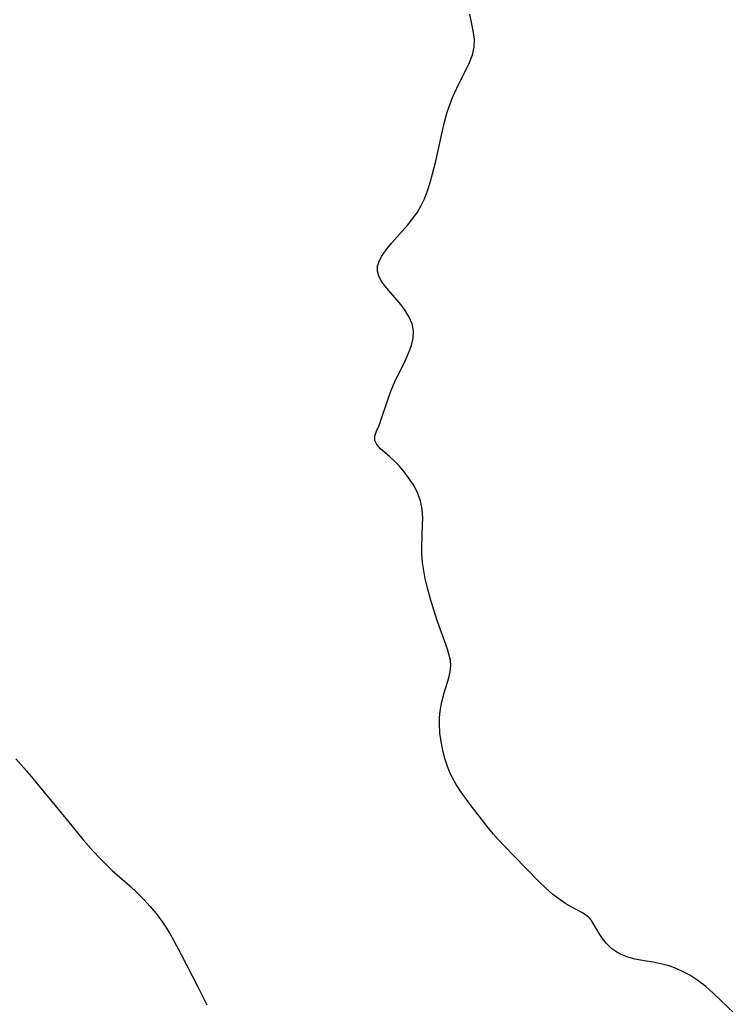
# Model space of a CAD drawing. Header units: metres. Extents: x 1073367 to 1082519, y 1569854 to 1574957.
# Tile 770 of 1056: x 1080612 to 1080740, y 1571843 to 1572019. Entities that reach past the tile are written whole.
import ezdxf

# ---------------------------------------------------------------- set-up
doc = ezdxf.new("R2010")
doc.units = ezdxf.units.M
doc.layers.add('CGG_CurvaNivelLidar_v1', color=253, linetype='Continuous', lineweight=30)

msp = doc.modelspace()

# ---------------------------------------------------------------- linework, layer by layer
at = {"layer": 'CGG_CurvaNivelLidar_v1'}
for p, q in [((1080693.2288, 1572016.6468, 75.5), (1080692.6285, 1572019.6303, 75.5)), ((1080693.4102, 1572015.1924, 75.5), (1080693.2288, 1572016.6468, 75.5)), ((1080693.3802, 1572013.7825, 75.5), (1080693.4102, 1572015.1924, 75.5)), ((1080692.5212, 1572011.0248, 75.5), (1080693.0624, 1572012.3999, 75.5)), ((1080693.0624, 1572012.3999, 75.5), (1080693.3802, 1572013.7825, 75.5)), ((1080690.27, 1572006.4755, 75.5), (1080692.5212, 1572011.0248, 75.5)), ((1080689.5243, 1572004.8074, 75.5), (1080690.27, 1572006.4755, 75.5)), ((1080688.862, 1572003.0481, 75.5), (1080689.5243, 1572004.8074, 75.5)), ((1080688.1002, 1572000.436, 75.5), (1080688.5948, 1572002.2178, 75.5)), ((1080688.5948, 1572002.2178, 75.5), (1080688.862, 1572003.0481, 75.5)), ((1080687.6696, 1571998.6207, 75.5), (1080688.1002, 1572000.436, 75.5)), ((1080686.5438, 1571993.4948, 75.5), (1080687.6696, 1571998.6207, 75.5)), ((1080685.9797, 1571991.2217, 75.5), (1080686.5438, 1571993.4948, 75.5)), ((1080685.556, 1571989.6972, 75.5), (1080685.9797, 1571991.2217, 75.5)), ((1080685.0792, 1571988.2082, 75.5), (1080685.556, 1571989.6972, 75.5)), ((1080684.5238, 1571986.7689, 75.5), (1080685.0792, 1571988.2082, 75.5)), ((1080683.9458, 1571985.5495, 75.5), (1080684.5238, 1571986.7689, 75.5)), ((1080682.4611, 1571983.2357, 75.5), (1080683.2769, 1571984.3931, 75.5)), ((1080683.2769, 1571984.3931, 75.5), (1080683.9458, 1571985.5495, 75.5)), ((1080681.5724, 1571982.1411, 75.5), (1080682.4611, 1571983.2357, 75.5)), ((1080678.728, 1571978.9284, 75.5), (1080681.5724, 1571982.1411, 75.5)), ((1080677.7207, 1571977.7115, 75.5), (1080678.728, 1571978.9284, 75.5)), ((1080676.8914, 1571976.5133, 75.5), (1080677.7207, 1571977.7115, 75.5)), ((1080676.1851, 1571974.7632, 75.5), (1080676.4468, 1571975.6333, 75.5)), ((1080676.4468, 1571975.6333, 75.5), (1080676.8914, 1571976.5133, 75.5)), ((1080676.1467, 1571973.9117, 75.5), (1080676.1851, 1571974.7632, 75.5)), ((1080676.3812, 1571973.0327, 75.5), (1080676.1467, 1571973.9117, 75.5)), ((1080676.8462, 1571972.1677, 75.5), (1080676.3812, 1571973.0327, 75.5)), ((1080677.474, 1571971.2994, 75.5), (1080676.8462, 1571972.1677, 75.5)), ((1080680.3192, 1571967.9289, 75.5), (1080677.474, 1571971.2994, 75.5)), ((1080681.0907, 1571966.8978, 75.5), (1080680.3192, 1571967.9289, 75.5)), ((1080681.8167, 1571965.7217, 75.5), (1080681.0907, 1571966.8978, 75.5)), ((1080682.3478, 1571964.5088, 75.5), (1080681.8167, 1571965.7217, 75.5)), ((1080682.6095, 1571963.2609, 75.5), (1080682.3478, 1571964.5088, 75.5)), ((1080682.5461, 1571961.9769, 75.5), (1080682.6095, 1571963.2609, 75.5)), ((1080682.2188, 1571960.6608, 75.5), (1080682.5461, 1571961.9769, 75.5)), ((1080681.7085, 1571959.3138, 75.5), (1080682.2188, 1571960.6608, 75.5)), ((1080679.2108, 1571954.0725, 75.5), (1080681.13, 1571958.0342, 75.5)), ((1080681.13, 1571958.0342, 75.5), (1080681.7085, 1571959.3138, 75.5)), ((1080678.0599, 1571951.1918, 75.5), (1080678.5509, 1571952.5196, 75.5)), ((1080678.5509, 1571952.5196, 75.5), (1080679.2108, 1571954.0725, 75.5)), ((1080676.8314, 1571947.4827, 75.5), (1080678.0599, 1571951.1918, 75.5)), ((1080676.4445, 1571946.4395, 75.5), (1080676.8314, 1571947.4827, 75.5)), ((1080676.0093, 1571945.4149, 75.5), (1080676.4445, 1571946.4395, 75.5)), ((1080675.6776, 1571943.7432, 75.5), (1080675.7018, 1571944.535, 75.5)), ((1080676.0277, 1571943.0269, 75.5), (1080675.6776, 1571943.7432, 75.5)), ((1080675.7018, 1571944.535, 75.5), (1080676.0093, 1571945.4149, 75.5)), ((1080676.6733, 1571942.3141, 75.5), (1080676.0277, 1571943.0269, 75.5)), ((1080678.3435, 1571940.8688, 75.5), (1080676.6733, 1571942.3141, 75.5)), ((1080679.2054, 1571940.0593, 75.5), (1080678.3435, 1571940.8688, 75.5)), ((1080680.069, 1571939.1547, 75.5), (1080679.2054, 1571940.0593, 75.5)), ((1080680.9141, 1571938.1728, 75.5), (1080680.069, 1571939.1547, 75.5)), ((1080681.7203, 1571937.1281, 75.5), (1080680.9141, 1571938.1728, 75.5)), ((1080682.5864, 1571935.8317, 75.5), (1080681.7203, 1571937.1281, 75.5)), ((1080683.3142, 1571934.4646, 75.5), (1080682.5864, 1571935.8317, 75.5)), ((1080683.8415, 1571933.0221, 75.5), (1080683.3142, 1571934.4646, 75.5)), ((1080684.124, 1571931.496, 75.5), (1080683.8415, 1571933.0221, 75.5)), ((1080684.2178, 1571929.9067, 75.5), (1080684.124, 1571931.496, 75.5)), ((1080684.212, 1571928.7911, 75.5), (1080684.2178, 1571929.9067, 75.5)), ((1080684.0537, 1571924.8983, 75.5), (1080684.212, 1571928.7911, 75.5)), ((1080684.0697, 1571923.5018, 75.5), (1080684.0537, 1571924.8983, 75.5)), ((1080684.1904, 1571922.0621, 75.5), (1080684.0697, 1571923.5018, 75.5)), ((1080684.4028, 1571920.616, 75.5), (1080684.1904, 1571922.0621, 75.5)), ((1080684.6832, 1571919.166, 75.5), (1080684.4028, 1571920.616, 75.5)), ((1080685.0812, 1571917.436, 75.5), (1080684.6832, 1571919.166, 75.5)), ((1080685.7623, 1571914.9213, 75.5), (1080685.0812, 1571917.436, 75.5)), ((1080686.7682, 1571911.7142, 75.5), (1080685.7623, 1571914.9213, 75.5)), ((1080688.6078, 1571906.5829, 75.5), (1080686.7682, 1571911.7142, 75.5)), ((1080688.883, 1571905.7248, 75.5), (1080688.6078, 1571906.5829, 75.5)), ((1080689.1453, 1571904.6646, 75.5), (1080688.883, 1571905.7248, 75.5)), ((1080689.1266, 1571902.583, 75.5), (1080689.2441, 1571903.6375, 75.5)), ((1080689.2441, 1571903.6375, 75.5), (1080689.1453, 1571904.6646, 75.5)), ((1080688.8476, 1571901.5054, 75.5), (1080689.1266, 1571902.583, 75.5)), ((1080688.0151, 1571898.8226, 75.5), (1080688.8476, 1571901.5054, 75.5)), ((1080687.6034, 1571897.2204, 75.5), (1080688.0151, 1571898.8226, 75.5)), ((1080687.3084, 1571895.5477, 75.5), (1080687.6034, 1571897.2204, 75.5)), ((1080687.2113, 1571894.4603, 75.5), (1080687.3084, 1571895.5477, 75.5)), ((1080687.1901, 1571893.3569, 75.5), (1080687.2113, 1571894.4603, 75.5)), ((1080687.2951, 1571891.6692, 75.5), (1080687.1901, 1571893.3569, 75.5)), ((1080687.4943, 1571890.1642, 75.5), (1080687.2951, 1571891.6692, 75.5)), ((1080687.7827, 1571888.6584, 75.5), (1080687.4943, 1571890.1642, 75.5)), ((1080688.1622, 1571887.1643, 75.5), (1080687.7827, 1571888.6584, 75.5)), ((1080611.81, 1571887.0687, 76), (1080612.7639, 1571886.0301, 76)), ((1080612.7639, 1571886.0301, 76), (1080613.6843, 1571884.9549, 76)), ((1080688.6406, 1571885.695, 75.5), (1080688.1622, 1571887.1643, 75.5)), ((1080613.6843, 1571884.9549, 76), (1080620.9834, 1571876.1281, 76)), ((1080689.2322, 1571884.2651, 75.5), (1080688.6406, 1571885.695, 75.5)), ((1080689.4957, 1571883.7254, 75.5), (1080689.2322, 1571884.2651, 75.5)), ((1080690.1804, 1571882.5045, 75.5), (1080689.4957, 1571883.7254, 75.5)), ((1080690.9463, 1571881.318, 75.5), (1080690.1804, 1571882.5045, 75.5)), ((1080692.4672, 1571879.2141, 75.5), (1080690.9463, 1571881.318, 75.5)), ((1080695.6844, 1571875.0358, 75.5), (1080692.4672, 1571879.2141, 75.5)), ((1080620.9834, 1571876.1281, 76), (1080623.7668, 1571872.6865, 76)), ((1080696.8142, 1571873.6632, 75.5), (1080695.6844, 1571875.0358, 75.5)), ((1080697.6897, 1571872.6607, 75.5), (1080696.8142, 1571873.6632, 75.5)), ((1080623.7668, 1571872.6865, 76), (1080625.6009, 1571870.5871, 76)), ((1080698.6411, 1571871.6344, 75.5), (1080697.6897, 1571872.6607, 75.5)), ((1080625.6009, 1571870.5871, 76), (1080626.6872, 1571869.4369, 76)), ((1080702.5932, 1571867.6461, 75.5), (1080698.6411, 1571871.6344, 75.5)), ((1080626.6872, 1571869.4369, 76), (1080627.8052, 1571868.3194, 76)), ((1080627.8052, 1571868.3194, 76), (1080628.9528, 1571867.2351, 76)), ((1080628.9528, 1571867.2351, 76), (1080632.0575, 1571864.4617, 76)), ((1080704.9666, 1571865.2009, 75.5), (1080702.5932, 1571867.6461, 75.5)), ((1080706.1459, 1571864.0453, 75.5), (1080704.9666, 1571865.2009, 75.5)), ((1080632.0575, 1571864.4617, 76), (1080633.3876, 1571863.2283, 76)), ((1080633.3876, 1571863.2283, 76), (1080634.5844, 1571862.0414, 76)), ((1080707.4123, 1571862.9259, 75.5), (1080706.1459, 1571864.0453, 75.5)), ((1080634.5844, 1571862.0414, 76), (1080635.727, 1571860.8083, 76)), ((1080708.6656, 1571861.9743, 75.5), (1080707.4123, 1571862.9259, 75.5)), ((1080709.7267, 1571861.2747, 75.5), (1080708.6656, 1571861.9743, 75.5)), ((1080635.727, 1571860.8083, 76), (1080636.7911, 1571859.5351, 76)), ((1080710.7617, 1571860.6629, 75.5), (1080709.7267, 1571861.2747, 75.5)), ((1080712.5262, 1571859.7239, 75.5), (1080710.7617, 1571860.6629, 75.5)), ((1080713.2257, 1571859.3156, 75.5), (1080712.5262, 1571859.7239, 75.5)), ((1080636.7911, 1571859.5351, 76), (1080637.7798, 1571858.2049, 76)), ((1080637.7798, 1571858.2049, 76), (1080638.5047, 1571857.1098, 76)), ((1080713.8179, 1571858.8486, 75.5), (1080713.2257, 1571859.3156, 75.5)), ((1080714.2902, 1571858.2821, 75.5), (1080713.8179, 1571858.8486, 75.5)), ((1080715.6203, 1571856.0087, 75.5), (1080714.2902, 1571858.2821, 75.5)), ((1080638.5047, 1571857.1098, 76), (1080639.188, 1571855.9845, 76)), ((1080639.188, 1571855.9845, 76), (1080639.8416, 1571854.8367, 76)), ((1080639.8416, 1571854.8367, 76), (1080641.2296, 1571852.2615, 76)), ((1080716.23, 1571855.1006, 75.5), (1080715.6203, 1571856.0087, 75.5)), ((1080716.9398, 1571854.2185, 75.5), (1080716.23, 1571855.1006, 75.5)), ((1080717.4865, 1571853.6569, 75.5), (1080716.9398, 1571854.2185, 75.5)), ((1080718.0908, 1571853.1403, 75.5), (1080717.4865, 1571853.6569, 75.5)), ((1080718.7874, 1571852.6604, 75.5), (1080718.0908, 1571853.1403, 75.5)), ((1080719.5441, 1571852.2486, 75.5), (1080718.7874, 1571852.6604, 75.5)), ((1080641.2296, 1571852.2615, 76), (1080644.1553, 1571846.6177, 76)), ((1080720.7551, 1571851.7674, 75.5), (1080719.5441, 1571852.2486, 75.5)), ((1080722.0497, 1571851.4156, 75.5), (1080720.7551, 1571851.7674, 75.5)), ((1080723.6154, 1571851.1254, 75.5), (1080722.0497, 1571851.4156, 75.5)), ((1080725.2245, 1571850.8725, 75.5), (1080723.6154, 1571851.1254, 75.5)), ((1080726.851, 1571850.5571, 75.5), (1080725.2245, 1571850.8725, 75.5)), ((1080728.1046, 1571850.212, 75.5), (1080726.851, 1571850.5571, 75.5)), ((1080729.3578, 1571849.7555, 75.5), (1080728.1046, 1571850.212, 75.5)), ((1080730.5873, 1571849.2, 75.5), (1080729.3578, 1571849.7555, 75.5)), ((1080731.7871, 1571848.5553, 75.5), (1080730.5873, 1571849.2, 75.5)), ((1080733.196, 1571847.6558, 75.5), (1080731.7871, 1571848.5553, 75.5)), ((1080734.5971, 1571846.5781, 75.5), (1080733.196, 1571847.6558, 75.5)), ((1080644.1553, 1571846.6177, 76), (1080644.9789, 1571844.9723, 76)), ((1080735.9374, 1571845.4007, 75.5), (1080734.5971, 1571846.5781, 75.5)), ((1080644.9789, 1571844.9723, 76), (1080645.7659, 1571843.31, 76)), ((1080739.6872, 1571841.8215, 75.5), (1080735.9374, 1571845.4007, 75.5))]:
    msp.add_line(p, q, dxfattribs=at)

doc.saveas('drawing.dxf')
